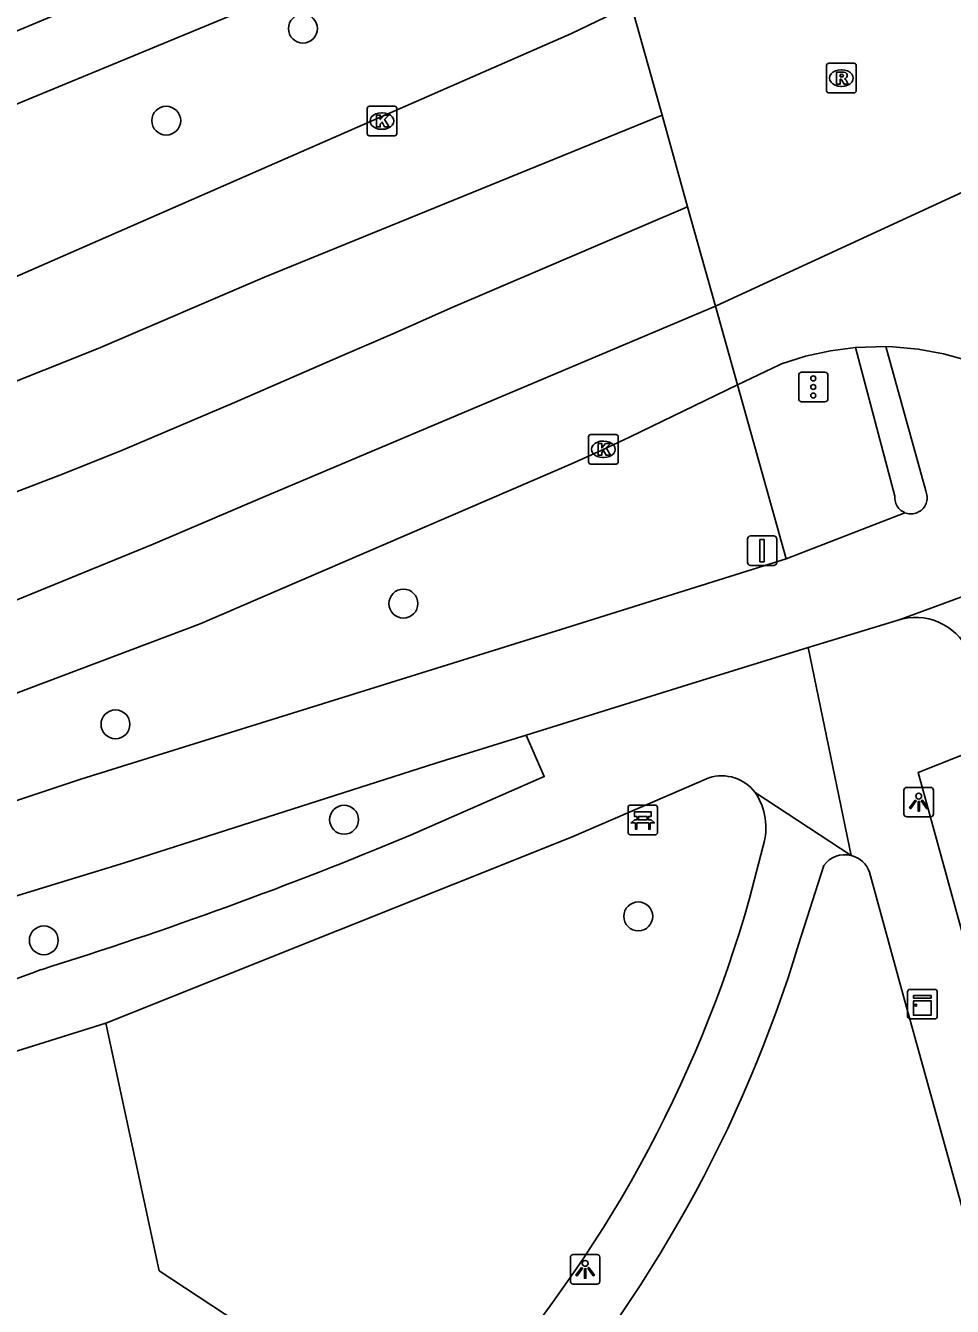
# Model space of a CAD drawing. Extents: x 158038 to 159242, y 380133 to 381214.
# Drawn here: x 158981.53 to 159012.9, y 381066.57 to 381109.91 of the extents above; entities that cross this region are included whole.
import ezdxf

# ---------------------------------------------------------------- set-up
doc = ezdxf.new("R2010")
doc.units = 0
for name, color, linetype in [('IMGEO_Bank', 7, 'Continuous'), ('IMGEO_Boom', 7, 'Continuous'), ('IMGEO_Fietspad_gesloten', 7, 'Continuous'), ('IMGEO_Groenvoorziening', 7, 'Continuous'), ('IMGEO_Kast', 7, 'Continuous'), ('IMGEO_Kolk', 7, 'Continuous'), ('IMGEO_Lichtpunt', 7, 'Continuous'), ('IMGEO_Rijbaan_regionaal_gesloten', 7, 'Continuous'), ('IMGEO_Rioolput', 7, 'Continuous'), ('IMGEO_Verkeersbordpaal', 7, 'Continuous'), ('IMGEO_Verkeersregelinstallatiepaal', 7, 'Continuous'), ('IMGEO_Voetpad_open', 7, 'Continuous')]:
    doc.layers.add(name, color=color, linetype=linetype)

msp = doc.modelspace()

# ---------------------------------------------------------------- linework, layer by layer
at = {"layer": 'IMGEO_Bank'}
for p, q in [((159001.916, 381082.608), (159001.916, 381083.449)), ((159001.916, 381083.449), (159001.916, 381082.608)), ((159001.991, 381083.533), (159002.832, 381083.533)), ((159002.832, 381083.533), (159001.991, 381083.533)), ((159002.916, 381083.458), (159002.916, 381082.617)), ((159002.916, 381082.617), (159002.916, 381083.458)), ((159002.613, 381082.931), (159002.22, 381082.931)), ((159002.225, 381083.039), (159002.225, 381083.145)), ((159002.269, 381083.145), (159002.269, 381083.039)), ((159002.557, 381083.151), (159002.275, 381083.151)), ((159002.275, 381083.033), (159002.557, 381083.033)), ((159002.563, 381083.039), (159002.563, 381083.145)), ((159002.607, 381083.145), (159002.607, 381083.039)), ((159002.841, 381082.533), (159002, 381082.533)), ((159002, 381082.533), (159002.841, 381082.533))]:
    msp.add_line(p, q, dxfattribs=at)
for points in [[(159002.219, 381083.151), (159002.133, 381083.151), (159002.133, 381083.312), (159002.696, 381083.312), (159002.696, 381083.151), (159002.613, 381083.151)], [(159002.163, 381082.931), (159002.021, 381082.931), (159002.133, 381083.033), (159002.219, 381083.033)], [(159002.213, 381082.924), (159002.213, 381082.717), (159002.17, 381082.717), (159002.17, 381082.924)], [(159002.613, 381083.033), (159002.696, 381083.033), (159002.808, 381082.931), (159002.669, 381082.931)], [(159002.663, 381082.924), (159002.663, 381082.717), (159002.619, 381082.717), (159002.619, 381082.924)]]:
    msp.add_lwpolyline(points, dxfattribs=at)
for centre, radius, start, end in [((159001.994, 381083.455), 0.0779, 92.4484, 184.2845), ((159001.994, 381083.455), 0.0779, 92.4484, 184.2845), ((159002.838, 381083.455), 0.0779, 2.4484, 94.2845), ((159002.838, 381083.455), 0.0779, 2.4484, 94.2845), ((159002.163, 381082.924), 0.00671, 2.8957, 87.1043), ((159002.22, 381082.924), 0.00671, 92.8957, 177.1043), ((159002.218, 381083.144), 0.00671, 2.8957, 87.1043), ((159002.218, 381083.04), 0.00671, 272.8957, 357.1043), ((159002.275, 381083.144), 0.00671, 92.8957, 177.1043), ((159002.275, 381083.04), 0.00671, 182.8957, 267.1043), ((159002.557, 381083.144), 0.00671, 2.8957, 87.1043), ((159002.557, 381083.04), 0.00671, 272.8957, 357.1043), ((159002.614, 381083.144), 0.00671, 92.8957, 177.1043), ((159002.614, 381083.04), 0.00671, 182.8957, 267.1043), ((159002.612, 381082.924), 0.00671, 2.8957, 87.1043), ((159002.669, 381082.924), 0.00671, 92.8957, 177.1043), ((159001.994, 381082.611), 0.0779, 182.4484, 274.2845), ((159001.994, 381082.611), 0.0779, 182.4484, 274.2845), ((159002.838, 381082.611), 0.0779, 272.4484, 4.2845), ((159002.838, 381082.611), 0.0779, 272.4484, 4.2845)]:
    msp.add_arc(centre, radius, start, end, dxfattribs=at)
at = {"layer": 'IMGEO_Boom'}
for centre in [(158990.913, 381109.811), (158986.286, 381106.696), (158994.313, 381090.353), (158984.568, 381086.269), (158992.305, 381083.042), (159002.264, 381079.771), (158982.142, 381078.959)]:
    msp.add_circle(centre, 0.489, dxfattribs=at)
at = {"layer": 'IMGEO_Fietspad_gesloten'}
for points in [[(159010.643, 381099.053), (159011.992, 381094.167), (159012.009, 381094.125), (159012.024, 381094.078), (159012.035, 381094.031), (159012.041, 381093.982), (159012.043, 381093.933), (159012.04, 381093.884), (159012.033, 381093.836), (159012.022, 381093.788), (159012.007, 381093.742), (159011.987, 381093.697), (159011.964, 381093.654), (159011.936, 381093.613), (159011.906, 381093.575), (159011.872, 381093.54), (159011.835, 381093.508), (159011.795, 381093.479), (159011.753, 381093.454), (159011.709, 381093.433), (159011.663, 381093.416), (159011.616, 381093.403), (159011.568, 381093.395), (159011.519, 381093.39), (159011.47, 381093.39), (159011.421, 381093.395), (159011.373, 381093.404), (159011.326, 381093.417), (159011.291, 381093.43)], [(159011.291, 381093.43), (159007.266, 381091.866)], [(159007.266, 381091.866), (159000, 381089.596), (158983.392, 381084.412), (158979.453, 381083.102), (158975.128, 381081.803), (158954.246, 381076.628), (158927.391, 381070.229), (158896.818, 381063.345), (158873.981, 381057.734), (158865.9, 381055.515), (158859.159, 381053.046), (158849.406, 381049.663), (158840.979, 381047.022), (158822.77, 381042.717), (158810.17, 381039.755), (158796.289, 381036.401)], [(159015.821, 381091.54), (159011.098, 381089.807)], [(159011.098, 381089.807), (159008.019, 381088.864)], [(159011.098, 381089.807), (159011.219, 381089.838), (159011.393, 381089.869), (159011.568, 381089.885), (159011.744, 381089.884), (159011.92, 381089.868), (159012.093, 381089.837), (159012.263, 381089.79), (159012.428, 381089.728), (159012.587, 381089.651), (159012.738, 381089.561), (159012.881, 381089.457), (159013.014, 381089.341), (159013.135, 381089.214), (159013.245, 381089.076), (159013.343, 381088.929), (159013.427, 381088.774), (159013.496, 381088.612), (159013.551, 381088.445), (159014.301, 381085.657)], [(159008.019, 381088.864), (159003.925, 381087.61), (158998.468, 381085.906)], [(158858.485, 381049.481), (158868.008, 381052.855), (158882.132, 381056.487), (158895.522, 381059.535), (158916.485, 381064.59), (158932.811, 381068.477), (158954.215, 381073.432), (158965.831, 381076.171), (158971.63, 381077.664), (158976.971, 381079.163), (158984.87, 381081.584), (158995.415, 381084.952), (158998.468, 381085.906)]]:
    msp.add_lwpolyline(points, dxfattribs=at)
at = {"layer": 'IMGEO_Groenvoorziening'}
msp.add_lwpolyline([(158992.715, 381063.387), (158986.046, 381067.779), (158984.246, 381076.162)], dxfattribs=at)
at = {"layer": 'IMGEO_Kast'}
for p, q in [((159011.38, 381076.376), (159011.38, 381077.217)), ((159011.38, 381077.217), (159011.38, 381076.376)), ((159011.455, 381077.301), (159012.296, 381077.301)), ((159012.296, 381077.301), (159011.455, 381077.301)), ((159012.38, 381077.226), (159012.38, 381076.385)), ((159012.38, 381076.385), (159012.38, 381077.226)), ((159012.305, 381076.301), (159011.464, 381076.301)), ((159011.464, 381076.301), (159012.305, 381076.301))]:
    msp.add_line(p, q, dxfattribs=at)
for points in [[(159011.575, 381077.091), (159012.175, 381077.091), (159012.175, 381077.006), (159011.575, 381077.006), (159011.575, 381077.091)], [(159011.575, 381076.916), (159012.175, 381076.916), (159012.175, 381076.427), (159011.575, 381076.427), (159011.575, 381076.916)]]:
    msp.add_lwpolyline(points, dxfattribs=at)
msp.add_circle((159011.659, 381076.765), 0.0377, dxfattribs=at)
for centre, start, end in [((159011.458, 381077.223), 92.4484, 184.2845), ((159011.458, 381077.223), 92.4484, 184.2845), ((159012.302, 381077.223), 2.4484, 94.2845), ((159012.302, 381077.223), 2.4484, 94.2845), ((159011.458, 381076.379), 182.4484, 274.2845), ((159011.458, 381076.379), 182.4484, 274.2845), ((159012.302, 381076.379), 272.4484, 4.2845), ((159012.302, 381076.379), 272.4484, 4.2845)]:
    msp.add_arc(centre, 0.0779, start, end, dxfattribs=at)
at = {"layer": 'IMGEO_Kolk'}
for p, q in [((158993.086, 381106.257), (158993.086, 381107.109)), ((158993.161, 381107.183), (158994.013, 381107.183)), ((158994.087, 381107.109), (158994.087, 381106.257)), ((158993.574, 381106.963), (158993.599, 381106.963)), ((158994.013, 381106.183), (158993.161, 381106.183)), ((158993.597, 381106.403), (158993.572, 381106.403)), ((159000.583, 381095.149), (159000.583, 381096.001)), ((159000.658, 381096.075), (159001.51, 381096.075)), ((159001.071, 381095.855), (159001.096, 381095.855)), ((159001.584, 381096.001), (159001.584, 381095.149)), ((159001.51, 381095.075), (159000.658, 381095.075)), ((159001.094, 381095.295), (159001.069, 381095.295))]:
    msp.add_line(p, q, dxfattribs=at)
for points in [[(158993.086, 381106.257), (158993.086, 381107.109)], [(158993.161, 381107.183), (158994.013, 381107.183)], [(158994.087, 381107.109), (158994.087, 381106.257)], [(158993.407, 381106.883), (158993.53, 381106.883), (158993.53, 381106.732), (158993.66, 381106.883), (158993.824, 381106.883), (158993.678, 381106.732), (158993.831, 381106.483), (158993.679, 381106.483), (158993.594, 381106.647), (158993.53, 381106.58), (158993.53, 381106.483), (158993.407, 381106.483), (158993.407, 381106.883)], [(158994.013, 381106.183), (158993.161, 381106.183)], [(159000.583, 381095.149), (159000.583, 381096.001)], [(159000.658, 381096.075), (159001.51, 381096.075)], [(159000.904, 381095.775), (159001.027, 381095.775), (159001.027, 381095.624), (159001.157, 381095.775), (159001.321, 381095.775), (159001.175, 381095.624), (159001.328, 381095.375), (159001.176, 381095.375), (159001.091, 381095.539), (159001.027, 381095.472), (159001.027, 381095.375), (159000.904, 381095.375), (159000.904, 381095.775)], [(159001.584, 381096.001), (159001.584, 381095.149)], [(159001.51, 381095.075), (159000.658, 381095.075)]]:
    msp.add_lwpolyline(points, dxfattribs=at)
for centre, start, end in [((158993.163, 381107.107), 91.552, 178.448), ((158993.163, 381107.107), 91.552, 178.448), ((158994.011, 381107.107), 1.552, 88.448), ((158994.011, 381107.107), 1.552, 88.448), ((158993.163, 381106.259), 181.552, 268.448), ((158993.163, 381106.259), 181.552, 268.448), ((158994.011, 381106.259), 271.552, 358.448), ((158994.011, 381106.259), 271.552, 358.448), ((159000.66, 381095.999), 91.552, 178.448), ((159000.66, 381095.999), 91.552, 178.448), ((159001.508, 381095.999), 1.552, 88.448), ((159001.508, 381095.999), 1.552, 88.448), ((159000.66, 381095.151), 181.552, 268.448), ((159000.66, 381095.151), 181.552, 268.448), ((159001.508, 381095.151), 271.552, 358.448), ((159001.508, 381095.151), 271.552, 358.448)]:
    msp.add_arc(centre, 0.0765, start, end, dxfattribs=at)
for centre, major_axis, ratio, start_param, end_param in [((158993.573, 381106.683), (-0.387, 0.002), 0.722429, 4.712389, 7.853982), ((158993.598, 381106.683), (-0.39, 0.002), 0.717154, 1.570796, 4.712389), ((159001.07, 381095.575), (-0.387, 0.002), 0.722429, 4.712389, 7.853982), ((159001.095, 381095.575), (-0.39, 0.002), 0.717154, 1.570796, 4.712389)]:
    msp.add_ellipse(centre, major_axis=major_axis, ratio=ratio, start_param=start_param, end_param=end_param, dxfattribs=at)
at = {"layer": 'IMGEO_Lichtpunt'}
for p, q in [((159012.159, 381084.135), (159011.351, 381084.135)), ((159012.159, 381084.135), (159011.351, 381084.135)), ((159011.257, 381084.04), (159011.257, 381083.233)), ((159011.257, 381084.04), (159011.257, 381083.233)), ((159012.253, 381083.233), (159012.253, 381084.04)), ((159012.253, 381083.233), (159012.253, 381084.04)), ((159011.351, 381083.139), (159012.159, 381083.139)), ((159011.351, 381083.139), (159012.159, 381083.139)), ((158999.966, 381068.23), (158999.966, 381067.423)), ((158999.966, 381068.23), (158999.966, 381067.423)), ((159000.868, 381068.325), (159000.06, 381068.325)), ((159000.868, 381068.325), (159000.06, 381068.325)), ((159000.962, 381067.423), (159000.962, 381068.23)), ((159000.962, 381067.423), (159000.962, 381068.23)), ((159000.06, 381067.329), (159000.868, 381067.329)), ((159000.06, 381067.329), (159000.868, 381067.329))]:
    msp.add_line(p, q, dxfattribs=at)
for points in [[(159011.631, 381083.704), (159011.67, 381083.676), (159011.482, 381083.414), (159011.444, 381083.441), (159011.631, 381083.704)], [(159011.733, 381083.656), (159011.78, 381083.656), (159011.78, 381083.334), (159011.733, 381083.334), (159011.733, 381083.656)], [(159011.843, 381083.676), (159011.881, 381083.703), (159012.068, 381083.441), (159012.029, 381083.413), (159011.843, 381083.676)], [(159000.34, 381067.894), (159000.379, 381067.866), (159000.191, 381067.604), (159000.153, 381067.631), (159000.34, 381067.894)], [(159000.442, 381067.846), (159000.489, 381067.846), (159000.489, 381067.524), (159000.442, 381067.524), (159000.442, 381067.846)], [(159000.552, 381067.866), (159000.59, 381067.893), (159000.777, 381067.631), (159000.738, 381067.603), (159000.552, 381067.866)]]:
    msp.add_lwpolyline(points, dxfattribs=at)
for centre in [(159011.756, 381083.838), (159000.465, 381068.028)]:
    msp.add_circle(centre, 0.0994, dxfattribs=at)
for centre, start, end in [((159011.351, 381084.04), 90, 180), ((159011.351, 381084.04), 90, 180), ((159012.159, 381084.04), 0, 90), ((159012.159, 381084.04), 0, 90), ((159011.351, 381083.233), 180, 270), ((159011.351, 381083.233), 180, 270), ((159012.159, 381083.233), 270, 0), ((159012.159, 381083.233), 270, 360), ((159000.06, 381068.23), 90, 180), ((159000.06, 381068.23), 90, 180), ((159000.868, 381068.23), 0, 90), ((159000.868, 381068.23), 0, 90), ((159000.06, 381067.423), 180, 270), ((159000.06, 381067.423), 180, 270), ((159000.868, 381067.423), 270, 0), ((159000.868, 381067.423), 270, 360)]:
    msp.add_arc(centre, 0.0946, start, end, dxfattribs=at)
at = {"layer": 'IMGEO_Rijbaan_regionaal_gesloten'}
for points in [[(159044.464, 381121.793), (159026.913, 381111.328), (159023.33, 381108.996), (159019.13, 381106.991), (159004.875, 381100.419)], [(159002.023, 381110.619), (159000, 381109.65), (158978.517, 381100.246), (158975.406, 381098.992), (158958.481, 381093.141)], [(159003.067, 381106.884), (159002.023, 381110.619)], [(158871.029, 381067.292), (158910.591, 381076.749), (158916.722, 381078.286), (158922.416, 381079.713), (158928.276, 381081.23), (158936.133, 381083.265), (158943.823, 381085.358), (158951.497, 381087.513), (158961.251, 381090.486), (158968.89, 381093.174), (158976.478, 381096.002), (158980.294, 381097.519), (158983.981, 381098.984), (158989.608, 381101.396), (159003.067, 381106.884)], [(159003.935, 381103.781), (159003.067, 381106.884)], [(159003.935, 381103.781), (158995.91, 381100.352), (158994.036, 381099.515), (158992.178, 381098.711), (158988.595, 381097.161), (158984.831, 381095.555), (158982.828, 381094.758), (158981.042, 381094.066)], [(159004.875, 381100.419), (159003.935, 381103.781)], [(159004.875, 381100.419), (158993.255, 381095.513), (158989.549, 381093.94), (158985.843, 381092.367), (158980.395, 381090.142), (158976.607, 381088.694), (158972.919, 381087.284), (158969.195, 381085.972), (158963.415, 381084.051), (158959.638, 381082.797), (158955.675, 381081.547), (158951.944, 381080.408), (158948.118, 381079.267), (158944.357, 381078.204), (158940.429, 381077.064), (158936.573, 381076.061), (158932.793, 381075.077), (158928.842, 381074.091), (158924.904, 381073.052), (158921.175, 381072.145), (158906.482, 381068.308)], [(159005.62, 381097.753), (159004.875, 381100.419)], [(159005.62, 381097.753), (159007.041, 381098.439), (159007.107, 381098.464), (159007.927, 381098.724), (159008.766, 381098.91), (159009.619, 381099.021)], [(159009.619, 381099.021), (159010.643, 381099.053)], [(159010.643, 381099.053), (159010.881, 381099.045), (159011.74, 381098.965), (159012.589, 381098.808), (159013.421, 381098.577)], [(158906.482, 381068.308), (158921.234, 381071.122), (158926.063, 381071.976), (158934.996, 381073.601), (158953.674, 381077.922), (158964.333, 381081.027), (158968.655, 381082.588), (158987.432, 381089.666), (159000, 381095.079), (159001.003, 381095.54), (159001.984, 381095.994), (159005.62, 381097.753)]]:
    msp.add_lwpolyline(points, dxfattribs=at)
at = {"layer": 'IMGEO_Rioolput'}
for p, q in [((159008.639, 381107.71), (159008.639, 381108.562)), ((159008.714, 381108.636), (159009.566, 381108.636)), ((159009.127, 381108.416), (159009.152, 381108.416)), ((159009.64, 381108.562), (159009.64, 381107.71)), ((159009.566, 381107.636), (159008.714, 381107.636)), ((159009.15, 381107.856), (159009.125, 381107.856))]:
    msp.add_line(p, q, dxfattribs=at)
for points in [[(159008.639, 381107.71), (159008.639, 381108.562)], [(159008.714, 381108.636), (159009.566, 381108.636)], [(159009.228, 381108.334), (159008.976, 381108.336), (159008.976, 381107.936)], [(159009.64, 381108.562), (159009.64, 381107.71)], [(159008.976, 381107.936), (159009.1, 381107.936), (159009.1, 381108.098), (159009.111, 381108.098)], [(159009.154, 381108.255), (159009.1, 381108.255), (159009.1, 381108.174)], [(159009.1, 381108.174), (159009.152, 381108.174)], [(159009.158, 381108.069), (159009.229, 381107.936), (159009.369, 381107.936), (159009.304, 381108.062)], [(159009.566, 381107.636), (159008.714, 381107.636)]]:
    msp.add_lwpolyline(points, dxfattribs=at)
for centre, radius, start, end in [((159008.716, 381108.56), 0.0765, 91.552, 178.448), ((159008.716, 381108.56), 0.0765, 91.552, 178.448), ((159009.227, 381108.224), 0.109, 350.3612, 89.416), ((159009.564, 381108.56), 0.0765, 1.552, 88.448), ((159009.564, 381108.56), 0.0765, 1.552, 88.448), ((159009.11, 381108.045), 0.0533, 26.0293, 88.6989), ((159009.136, 381108.363), 0.19, 274.7715, 282.9687), ((159009.16, 381108.159), 0.0964, 77.0061, 93.1865), ((159009.174, 381108.216), 0.0378, 276.6634, 79.6772), ((159009.225, 381108.224), 0.112, 277.5842, 350.9817), ((159009.209, 381108.009), 0.108, 29.5134, 73.7905), ((159008.716, 381107.712), 0.0765, 181.552, 268.448), ((159008.716, 381107.712), 0.0765, 181.552, 268.448), ((159009.564, 381107.712), 0.0765, 271.552, 358.448), ((159009.564, 381107.712), 0.0765, 271.552, 358.448)]:
    msp.add_arc(centre, radius, start, end, dxfattribs=at)
for centre, major_axis, ratio, start_param, end_param in [((159009.126, 381108.136), (-0.387, 0.002), 0.722429, 4.712389, 7.853982), ((159009.151, 381108.136), (-0.39, 0.002), 0.717154, 1.570796, 4.712389)]:
    msp.add_ellipse(centre, major_axis=major_axis, ratio=ratio, start_param=start_param, end_param=end_param, dxfattribs=at)
at = {"layer": 'IMGEO_Verkeersbordpaal'}
for p, q in [((159005.96, 381091.746), (159005.96, 381092.546)), ((159005.96, 381092.546), (159005.96, 381091.746)), ((159006.06, 381092.646), (159006.85, 381092.646)), ((159006.85, 381092.646), (159006.06, 381092.646)), ((159006.95, 381092.546), (159006.95, 381091.746)), ((159006.95, 381091.746), (159006.95, 381092.546)), ((159006.85, 381091.646), (159006.06, 381091.646)), ((159006.06, 381091.646), (159006.85, 381091.646))]:
    msp.add_line(p, q, dxfattribs=at)
msp.add_lwpolyline([(159006.38, 381092.521), (159006.53, 381092.521), (159006.53, 381091.771), (159006.38, 381091.771), (159006.38, 381092.521)], dxfattribs=at)
for centre, start, end in [((159006.06, 381092.546), 90, 180), ((159006.06, 381092.546), 90, 180), ((159006.85, 381092.546), 0, 90), ((159006.85, 381092.546), 360, 90), ((159006.06, 381091.746), 180, 270), ((159006.06, 381091.746), 180, 270), ((159006.85, 381091.746), 270, 0), ((159006.85, 381091.746), 270, 0)]:
    msp.add_arc(centre, 0.1, start, end, dxfattribs=at)
at = {"layer": 'IMGEO_Verkeersregelinstallatiepaal'}
for p, q in [((159007.693, 381097.284), (159007.693, 381098.084)), ((159007.693, 381098.084), (159007.693, 381097.284)), ((159007.793, 381098.184), (159008.583, 381098.184)), ((159008.583, 381098.184), (159007.793, 381098.184)), ((159008.683, 381098.084), (159008.683, 381097.284)), ((159008.683, 381097.284), (159008.683, 381098.084)), ((159008.583, 381097.184), (159007.793, 381097.184)), ((159007.793, 381097.184), (159008.583, 381097.184))]:
    msp.add_line(p, q, dxfattribs=at)
for centre in [(159008.188, 381097.974), (159008.188, 381097.684), (159008.188, 381097.394)]:
    msp.add_circle(centre, 0.085, dxfattribs=at)
for centre, start, end in [((159007.793, 381098.084), 90, 180), ((159007.793, 381098.084), 90, 180), ((159008.583, 381098.084), 0, 90), ((159008.583, 381098.084), 360, 90), ((159007.793, 381097.284), 180, 270), ((159007.793, 381097.284), 180, 270), ((159008.583, 381097.284), 270, 0), ((159008.583, 381097.284), 270, 0)]:
    msp.add_arc(centre, 0.1, start, end, dxfattribs=at)
at = {"layer": 'IMGEO_Voetpad_open'}
for points in [[(159000.18, 381117.649), (159000, 381117.574), (158963.765, 381102.447), (158959.047, 381100.489)], [(158960.86, 381098.818), (158964.367, 381100.289), (159000, 381115.026), (159000.782, 381115.352)], [(159009.619, 381099.021), (159010.95, 381093.984), (159010.948, 381093.935), (159010.95, 381093.886), (159010.957, 381093.838), (159010.968, 381093.79), (159010.983, 381093.744), (159011.003, 381093.699), (159011.026, 381093.656), (159011.053, 381093.615), (159011.084, 381093.577), (159011.117, 381093.541), (159011.154, 381093.509), (159011.194, 381093.48), (159011.236, 381093.455), (159011.28, 381093.434), (159011.291, 381093.43)], [(159005.62, 381097.753), (159007.266, 381091.866)], [(159009.47, 381081.832), (159008.019, 381088.864)], [(158998.468, 381085.906), (158999.083, 381084.498), (158994.551, 381082.519)], [(159034.321, 381003.032), (159021.505, 381049.379), (159013.102, 381079.681), (159011.735, 381084.637), (159014.301, 381085.657)], [(158984.246, 381076.162), (159000, 381082.452), (159004.655, 381084.46)], [(159009.47, 381081.832), (159006.22, 381083.959)], [(159006.489, 381082.162), (159006.026, 381080.37)], [(159007.689, 381078.815), (159008.545, 381081.492)], [(159010.094, 381081.264), (159011.253, 381077.026), (159015.146, 381062.988)], [(158984.246, 381076.162), (158979.906, 381074.798), (158975.508, 381073.636)]]:
    msp.add_lwpolyline(points, dxfattribs=at)
for centre, radius, start, end in [((159005.083, 381083.102), 1.424, 37.0139, 107.4835), ((159004.493, 381082.782), 2.09, 342.7527, 34.2746), ((158939.993, 381212.899), 141.335, 287.31214, 292.70706), ((159009.261, 381080.973), 0.884, 76.2965, 144.067), ((159009.257, 381080.972), 0.886, 19.2564, 76.1231), ((158964.553, 381092.135), 43.11, 318.1661, 344.1626), ((158964.274, 381091.992), 45.371, 318.6173, 343.1163), ((158950.659, 381162.75), 90.408, 283.57618, 290.31785)]:
    msp.add_arc(centre, radius, start, end, dxfattribs=at)

doc.saveas('drawing.dxf')
